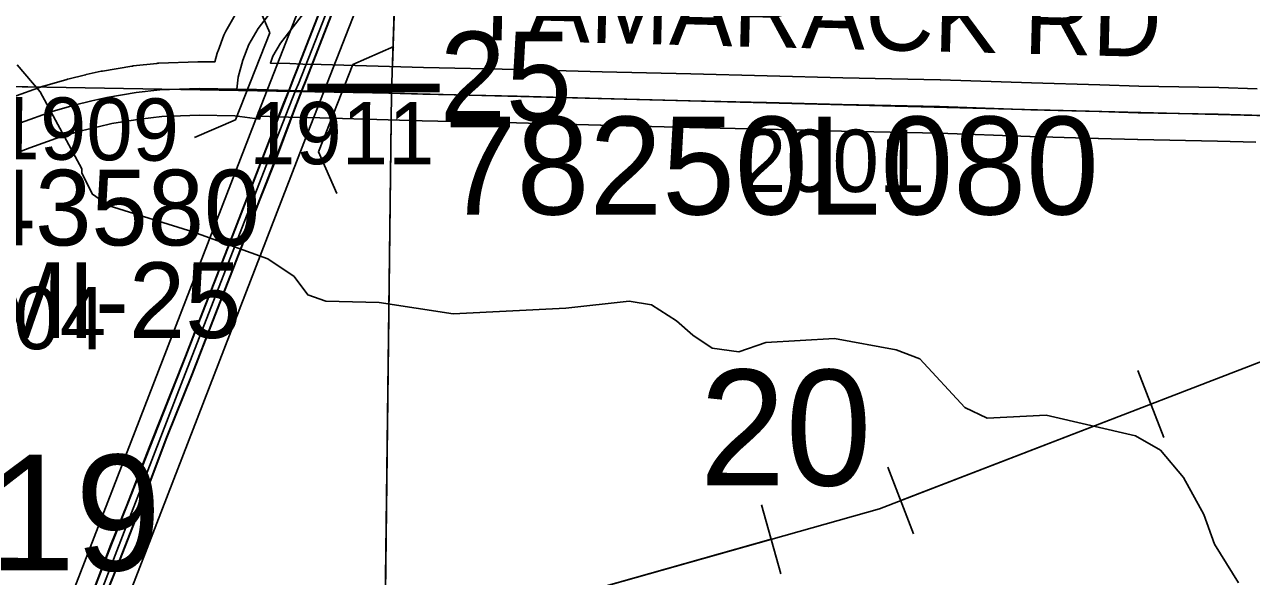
# Model space of a CAD drawing. Extents: x -132.8 to -73.3, y -60 to -26.
# Drawn here: x -109.082 to -107.703, y -36.274 to -35.654 of the extents above; entities that cross this region are included whole.
import ezdxf

# ---------------------------------------------------------------- set-up
doc = ezdxf.new("R2010")
doc.units = 0
for name, color, linetype in [('tdCoDivCarto', 7, 'Continuous'), ('tdCoHydroRiver', 7, 'Continuous'), ('tdCoInt', 7, 'Continuous'), ('tdCoIntCL', 7, 'Continuous'), ('tdCoIntRte', 7, 'Continuous'), ('tdCoPipe', 7, 'Continuous'), ('tdCoPrimary', 7, 'Continuous'), ('tdCoSecRdNmbr', 7, 'Continuous'), ('tdCoSecRdTxt', 7, 'Continuous'), ('tdCoSecRteBand', 7, 'Continuous'), ('tdCoSecRteCL', 7, 'Continuous'), ('tdCoSectLine', 7, 'Continuous'), ('tdCoSectLinePart', 7, 'Continuous'), ('tdCoSectNmbr', 7, 'Continuous'), ('tdCoStrucDivPri', 7, 'Continuous'), ('tdCoStrucPriMaintName', 7, 'Continuous'), ('tdCoStrucSecCoName', 7, 'Continuous'), ('tdCoStrucSecFHWANum', 7, 'Continuous'), ('tdCoSurfAsphalt', 7, 'Continuous'), ('tdCoSurfGravel', 7, 'Continuous'), ('tdStHwyIntRefPost1', 7, 'Continuous'), ('tdStHwyIntRefPost5', 7, 'Continuous')]:
    doc.layers.add(name, color=color, linetype=linetype)

msp = doc.modelspace()

# ---------------------------------------------------------------- linework, layer by layer
at = {"layer": 'tdCoDivCarto'}
for p, q in [((-108.7297, -35.5854), (-108.7768, -35.7067)), ((-108.7651, -35.7143), (-108.7377, -35.6442)), ((-108.7797, -35.7141), (-108.7851, -35.7278)), ((-108.7768, -35.7067), (-108.7797, -35.7141)), ((-108.7706, -35.7282), (-108.7651, -35.7143)), ((-108.7851, -35.7278), (-108.7912, -35.7434)), ((-108.7764, -35.7431), (-108.7706, -35.7282)), ((-108.7912, -35.7434), (-108.8084, -35.7873)), ((-108.7983, -35.8008), (-108.7766, -35.7436)), ((-108.7766, -35.7436), (-108.7764, -35.7431)), ((-108.8084, -35.7873), (-108.8478, -35.8899)), ((-108.8181, -35.8509), (-108.7983, -35.8008)), ((-108.8484, -35.9295), (-108.8181, -35.8509)), ((-108.8478, -35.8899), (-108.8846, -35.9839)), ((-108.8709, -35.987), (-108.8484, -35.9295)), ((-108.8846, -35.9839), (-108.9011, -36.0263)), ((-108.8938, -36.0462), (-108.8709, -35.987)), ((-108.9011, -36.0263), (-108.9418, -36.1291)), ((-108.9224, -36.1179), (-108.8938, -36.0462)), ((-108.9456, -36.1796), (-108.9224, -36.1179)), ((-108.9418, -36.1291), (-108.9672, -36.194)), ((-108.9606, -36.2181), (-108.9456, -36.1796)), ((-108.9672, -36.194), (-108.9849, -36.2381)), ((-108.9781, -36.2624), (-108.9606, -36.2181)), ((-108.9849, -36.2381), (-109.0044, -36.2892)), ((-109.0119, -36.347), (-108.9781, -36.2624))]:
    msp.add_line(p, q, dxfattribs=at)
for points in [[(-108.3719, -34.6416), (-108.384, -34.687), (-108.4, -34.7368), (-108.4234, -34.7984), (-108.4629, -34.9003), (-108.5078, -35.0157), (-108.5492, -35.1208), (-108.5766, -35.191), (-108.5985, -35.248), (-108.6402, -35.3558), (-108.69, -35.4857), (-108.7297, -35.5854), (-108.7768, -35.7067), (-108.7797, -35.7141), (-108.7851, -35.7278), (-108.7912, -35.7434), (-108.8084, -35.7873), (-108.8478, -35.8899), (-108.8846, -35.9839), (-108.9011, -36.0263), (-108.9418, -36.1291), (-108.9672, -36.194), (-108.9849, -36.2381), (-109.0044, -36.2892)], [(-108.3719, -34.6416), (-108.384, -34.687), (-108.4, -34.7368), (-108.4234, -34.7984), (-108.4629, -34.9003), (-108.5078, -35.0157), (-108.5492, -35.1208), (-108.5766, -35.191), (-108.5985, -35.248), (-108.6402, -35.3558), (-108.69, -35.4857), (-108.7297, -35.5854), (-108.7768, -35.7067), (-108.7797, -35.7141), (-108.7851, -35.7278), (-108.7912, -35.7434), (-108.8084, -35.7873), (-108.8478, -35.8899), (-108.8846, -35.9839), (-108.9011, -36.0263), (-108.9418, -36.1291), (-108.9672, -36.194), (-108.9849, -36.2381), (-109.0044, -36.2892)], [(-108.3719, -34.6416), (-108.384, -34.687), (-108.4, -34.7368), (-108.4234, -34.7984), (-108.4629, -34.9003), (-108.5078, -35.0157), (-108.5492, -35.1208), (-108.5766, -35.191), (-108.5985, -35.248), (-108.6402, -35.3558), (-108.69, -35.4857), (-108.7297, -35.5854), (-108.7768, -35.7067), (-108.7797, -35.7141), (-108.7851, -35.7278), (-108.7912, -35.7434), (-108.8084, -35.7873), (-108.8478, -35.8899), (-108.8846, -35.9839), (-108.9011, -36.0263), (-108.9418, -36.1291), (-108.9672, -36.194), (-108.9849, -36.2381), (-109.0044, -36.2892)], [(-109.0119, -36.347), (-108.9781, -36.2624), (-108.9606, -36.2181), (-108.9456, -36.1796), (-108.9224, -36.1179), (-108.8938, -36.0462), (-108.8709, -35.987), (-108.8484, -35.9295), (-108.8181, -35.8509), (-108.7983, -35.8008), (-108.7766, -35.7436), (-108.7764, -35.7431), (-108.7706, -35.7282), (-108.7651, -35.7143), (-108.7377, -35.6442)], [(-109.0119, -36.347), (-108.9781, -36.2624), (-108.9606, -36.2181), (-108.9456, -36.1796), (-108.9224, -36.1179), (-108.8938, -36.0462), (-108.8709, -35.987), (-108.8484, -35.9295), (-108.8181, -35.8509), (-108.7983, -35.8008), (-108.7766, -35.7436), (-108.7764, -35.7431), (-108.7706, -35.7282), (-108.7651, -35.7143), (-108.7377, -35.6442)], [(-109.0119, -36.347), (-108.9781, -36.2624), (-108.9606, -36.2181), (-108.9456, -36.1796), (-108.9224, -36.1179), (-108.8938, -36.0462), (-108.8709, -35.987), (-108.8484, -35.9295), (-108.8181, -35.8509), (-108.7983, -35.8008), (-108.7766, -35.7436), (-108.7764, -35.7431), (-108.7706, -35.7282), (-108.7651, -35.7143), (-108.7377, -35.6442)]]:
    msp.add_lwpolyline(points, dxfattribs=at)
at = {"layer": 'tdCoHydroRiver'}
msp.add_lwpolyline([(-107.7178, -36.281), (-107.7451, -36.2378), (-107.7569, -36.2044), (-107.7796, -36.1628), (-107.8057, -36.1322), (-107.8337, -36.1158), (-107.9342, -36.0929), (-108.0005, -36.096), (-108.0255, -36.0843), (-108.0762, -36.0295), (-108.1028, -36.0194), (-108.172, -36.0067), (-108.2494, -36.0111), (-108.2796, -36.0214), (-108.3095, -36.0176), (-108.3312, -36.0028), (-108.3498, -35.9866), (-108.3778, -35.9686), (-108.4029, -35.9648), (-108.4741, -35.9726), (-108.6005, -35.979), (-108.6838, -35.966), (-108.7437, -35.9645), (-108.7641, -35.9577), (-108.7794, -35.9368), (-108.8089, -35.9172), (-108.8934, -35.8868), (-108.9874, -35.8577), (-109.006, -35.8446), (-109.018, -35.8207), (-109.0179, -35.8159), (-109.0648, -35.7296), (-109.0909, -35.699)], dxfattribs=at)
at = {"layer": 'tdCoInt'}
for points in [[(-109.5759, -37.2359), (-109.4363, -37.1553), (-109.3778, -37.1179), (-109.3374, -37.0854), (-109.289, -37.0362), (-109.2517, -36.986), (-109.2326, -36.9578), (-109.2082, -36.9125), (-109.1684, -36.8196), (-108.7642, -35.7752), (-108.4819, -35.0548), (-108.3647, -34.7474), (-108.3428, -34.6782), (-108.329, -34.6155), (-108.2601, -34.2494), (-108.1882, -33.8518), (-108.1684, -33.7748), (-108.1573, -33.7272), (-108.1336, -33.6451)], [(-109.5769, -37.1671), (-109.4669, -37.1037), (-109.4128, -37.0691), (-109.3779, -37.041), (-109.3349, -36.9974), (-109.3007, -36.9514), (-109.284, -36.9266), (-109.2623, -36.8864), (-109.224, -36.7971), (-108.82, -35.7533), (-108.5378, -35.0328), (-108.4214, -34.7276), (-108.4008, -34.6627), (-108.3191, -34.2385), (-108.2672, -33.9525), (-108.2474, -33.8493)]]:
    msp.add_lwpolyline(points, dxfattribs=at)
at = {"layer": 'tdCoIntCL'}
msp.add_lwpolyline([(-109.166, -36.7295), (-108.9044, -36.0532), (-108.7921, -35.7643), (-108.7779, -35.728), (-108.7747, -35.7204), (-108.6574, -35.4211), (-108.5098, -35.0438), (-108.4864, -34.9845), (-108.4534, -34.8962), (-108.4433, -34.8694), (-108.393, -34.7375), (-108.3718, -34.6704), (-108.3584, -34.6095), (-108.2896, -34.244), (-108.2376, -33.9578), (-108.2175, -33.8454), (-108.197, -33.7654)], dxfattribs=at)
at = {"layer": 'tdCoIntRte'}
for points in [[(-108.3723, -34.6416), (-108.3843, -34.687), (-108.4004, -34.7368), (-108.4238, -34.7984), (-108.4633, -34.9003), (-108.5081, -35.0157), (-108.5496, -35.1208), (-108.5769, -35.191), (-108.5989, -35.248), (-108.6406, -35.3558), (-108.6904, -35.4857), (-108.7301, -35.5854), (-108.7772, -35.7067), (-108.7801, -35.7141), (-108.7855, -35.7278), (-108.7916, -35.7434), (-108.8088, -35.7873), (-108.8482, -35.8899), (-108.885, -35.9839), (-108.9015, -36.0263), (-108.9422, -36.1291), (-108.9676, -36.194), (-108.9853, -36.2381), (-109.0048, -36.2892)], [(-108.3723, -34.6416), (-108.3843, -34.687), (-108.4004, -34.7368), (-108.4238, -34.7984), (-108.4633, -34.9003), (-108.5081, -35.0157), (-108.5496, -35.1208), (-108.5769, -35.191), (-108.5989, -35.248), (-108.6406, -35.3558), (-108.6904, -35.4857), (-108.7301, -35.5854), (-108.7772, -35.7067), (-108.7801, -35.7141), (-108.7855, -35.7278), (-108.7916, -35.7434), (-108.8088, -35.7873), (-108.8482, -35.8899), (-108.885, -35.9839), (-108.9015, -36.0263), (-108.9422, -36.1291), (-108.9676, -36.194), (-108.9853, -36.2381), (-109.0048, -36.2892)], [(-109.0123, -36.347), (-108.9785, -36.2624), (-108.961, -36.2181), (-108.946, -36.1796), (-108.9228, -36.1179), (-108.8942, -36.0462), (-108.8712, -35.987), (-108.8488, -35.9295), (-108.8185, -35.8509), (-108.7987, -35.8008), (-108.777, -35.7436), (-108.7768, -35.7431), (-108.771, -35.7282), (-108.7655, -35.7143), (-108.7381, -35.6442)], [(-109.0123, -36.347), (-108.9785, -36.2624), (-108.961, -36.2181), (-108.946, -36.1796), (-108.9228, -36.1179), (-108.8942, -36.0462), (-108.8712, -35.987), (-108.8488, -35.9295), (-108.8185, -35.8509), (-108.7987, -35.8008), (-108.777, -35.7436), (-108.7768, -35.7431), (-108.771, -35.7282), (-108.7655, -35.7143), (-108.7381, -35.6442)]]:
    msp.add_lwpolyline(points, dxfattribs=at)
at = {"layer": 'tdCoPipe'}
for p, q in [((-107.831, -36.0426), (-107.802, -36.1178)), ((-108.1121, -36.151), (-108.0831, -36.2262)), ((-108.2542, -36.1934), (-108.2324, -36.2709))]:
    msp.add_line(p, q, dxfattribs=at)
for points in [[(-105.9298, -34.3143), (-107.1376, -35.2896), (-107.2544, -35.627), (-107.4515, -35.8694), (-107.6165, -36.0032), (-108.1216, -36.1979), (-108.7003, -36.3613), (-109.2739, -36.4692), (-109.8232, -36.5657), (-110.2082, -36.7726), (-110.6565, -37.2465), (-111.3087, -37.897), (-111.6823, -38.2413), (-112.0402, -38.6037), (-112.4515, -39.1299), (-112.7238, -39.629), (-113.0831, -40.0649), (-113.3629, -40.3235), (-113.3604, -40.5063)], [(-107.8165, -36.0803), (-108.0976, -36.1886)], [(-108.2433, -36.2322), (-108.5332, -36.3141)]]:
    msp.add_lwpolyline(points, dxfattribs=at)
at = {"layer": 'tdCoPrimary'}
for points in [[(-108.3719, -34.6416), (-108.384, -34.687), (-108.4, -34.7368), (-108.4234, -34.7984), (-108.4629, -34.9003), (-108.5078, -35.0157), (-108.5492, -35.1208), (-108.5766, -35.191), (-108.5985, -35.248), (-108.6402, -35.3558), (-108.69, -35.4857), (-108.7297, -35.5854), (-108.7768, -35.7067), (-108.7797, -35.7141), (-108.7851, -35.7278), (-108.7912, -35.7434), (-108.8084, -35.7873), (-108.8478, -35.8899), (-108.8846, -35.9839), (-108.9011, -36.0263), (-108.9418, -36.1291), (-108.9672, -36.194), (-108.9849, -36.2381), (-109.0044, -36.2892)], [(-108.3719, -34.6416), (-108.384, -34.687), (-108.4, -34.7368), (-108.4234, -34.7984), (-108.4629, -34.9003), (-108.5078, -35.0157), (-108.5492, -35.1208), (-108.5766, -35.191), (-108.5985, -35.248), (-108.6402, -35.3558), (-108.69, -35.4857), (-108.7297, -35.5854), (-108.7768, -35.7067), (-108.7797, -35.7141), (-108.7851, -35.7278), (-108.7912, -35.7434), (-108.8084, -35.7873), (-108.8478, -35.8899), (-108.8846, -35.9839), (-108.9011, -36.0263), (-108.9418, -36.1291), (-108.9672, -36.194), (-108.9849, -36.2381), (-109.0044, -36.2892)], [(-108.3719, -34.6416), (-108.384, -34.687), (-108.4, -34.7368), (-108.4234, -34.7984), (-108.4629, -34.9003), (-108.5078, -35.0157), (-108.5492, -35.1208), (-108.5766, -35.191), (-108.5985, -35.248), (-108.6402, -35.3558), (-108.69, -35.4857), (-108.7297, -35.5854), (-108.7768, -35.7067), (-108.7797, -35.7141), (-108.7851, -35.7278), (-108.7912, -35.7434), (-108.8084, -35.7873), (-108.8478, -35.8899), (-108.8846, -35.9839), (-108.9011, -36.0263), (-108.9418, -36.1291), (-108.9672, -36.194), (-108.9849, -36.2381), (-109.0044, -36.2892)], [(-109.0119, -36.347), (-108.9781, -36.2624), (-108.9606, -36.2181), (-108.9456, -36.1796), (-108.9224, -36.1179), (-108.8938, -36.0462), (-108.8709, -35.987), (-108.8484, -35.9295), (-108.8181, -35.8509), (-108.7983, -35.8008), (-108.7766, -35.7436), (-108.7764, -35.7431), (-108.7706, -35.7282), (-108.7651, -35.7143), (-108.7377, -35.6442)], [(-109.0119, -36.347), (-108.9781, -36.2624), (-108.9606, -36.2181), (-108.9456, -36.1796), (-108.9224, -36.1179), (-108.8938, -36.0462), (-108.8709, -35.987), (-108.8484, -35.9295), (-108.8181, -35.8509), (-108.7983, -35.8008), (-108.7766, -35.7436), (-108.7764, -35.7431), (-108.7706, -35.7282), (-108.7651, -35.7143), (-108.7377, -35.6442)], [(-109.0119, -36.347), (-108.9781, -36.2624), (-108.9606, -36.2181), (-108.9456, -36.1796), (-108.9224, -36.1179), (-108.8938, -36.0462), (-108.8709, -35.987), (-108.8484, -35.9295), (-108.8181, -35.8509), (-108.7983, -35.8008), (-108.7766, -35.7436), (-108.7764, -35.7431), (-108.7706, -35.7282), (-108.7651, -35.7143), (-108.7377, -35.6442)]]:
    msp.add_lwpolyline(points, dxfattribs=at)
at = {"layer": 'tdCoSecRteBand'}
for points in [[(-108.7574, -35.6261), (-108.7947, -35.6749), (-108.8032, -35.6894), (-108.8061, -35.6972), (-108.7843, -35.6978), (-108.7698, -35.6982), (-108.7489, -35.6988), (-108.7489, -35.6988), (-108.7489, -35.6988), (-108.634, -35.702), (-108.5281, -35.7042), (-108.528, -35.7042), (-108.5279, -35.7042), (-108.4332, -35.7069), (-108.3337, -35.7094), (-108.2477, -35.7114), (-108.2476, -35.7114), (-108.2476, -35.7114), (-108.1628, -35.7136), (-108.0533, -35.716), (-108.0532, -35.7161), (-108.053, -35.7161), (-107.9505, -35.7195), (-107.8739, -35.7217), (-107.8299, -35.723), (-107.7402, -35.7247), (-107.7401, -35.7247), (-107.7399, -35.7247), (-107.697, -35.726)], [(-109.0972, -35.736), (-109.0614, -35.7232), (-109.0605, -35.7229), (-109.0596, -35.7227), (-109.035, -35.7155), (-109.0344, -35.7153), (-109.0338, -35.7152), (-109.0138, -35.7103), (-109.0135, -35.7102), (-109.0131, -35.7101), (-108.9963, -35.7064), (-108.9956, -35.7062), (-108.9948, -35.7061), (-108.962, -35.7007), (-108.9612, -35.7005), (-108.9604, -35.7004), (-108.9338, -35.6975), (-108.9327, -35.6974), (-108.9316, -35.6973), (-108.8875, -35.6956), (-108.8866, -35.6956), (-108.8857, -35.6956), (-108.8733, -35.6958), (-108.8686, -35.6959), (-108.8659, -35.6861), (-108.8655, -35.6847), (-108.865, -35.6833), (-108.8584, -35.6658), (-108.8575, -35.6635), (-108.8563, -35.6614), (-108.8457, -35.6431)], [(-107.6986, -35.786), (-107.7416, -35.7847), (-107.8312, -35.7829), (-107.8313, -35.7829), (-107.8314, -35.7829), (-107.8756, -35.7817), (-107.8756, -35.7817), (-107.8756, -35.7817), (-107.9523, -35.7795), (-107.9524, -35.7795), (-107.9524, -35.7795), (-108.0549, -35.776), (-108.1642, -35.7736), (-108.1642, -35.7736), (-108.1643, -35.7736), (-108.2491, -35.7713), (-108.3351, -35.7694), (-108.3351, -35.7694), (-108.3351, -35.7694), (-108.4348, -35.7669), (-108.4348, -35.7669), (-108.4349, -35.7669), (-108.5295, -35.7642), (-108.6354, -35.762), (-108.6355, -35.762), (-108.6356, -35.762), (-108.7505, -35.7588), (-108.7714, -35.7582), (-108.7859, -35.7578), (-108.8176, -35.7569), (-108.818, -35.76), (-108.8461, -35.7563), (-108.886, -35.7556), (-108.9282, -35.7572), (-108.953, -35.76), (-108.9842, -35.7651), (-108.9998, -35.7686), (-109.0189, -35.7733), (-109.042, -35.78), (-109.0766, -35.7924), (-109.1178, -35.8081)]]:
    msp.add_lwpolyline(points, dxfattribs=at)
at = {"layer": 'tdCoSecRteCL'}
for points in [[(-108.8439, -35.7264), (-108.8422, -35.7129), (-108.837, -35.694), (-108.8303, -35.6764), (-108.8197, -35.6582), (-108.7813, -35.6079)], [(-109.1758, -35.7978), (-109.1285, -35.7801), (-109.087, -35.7643), (-109.0513, -35.7515), (-109.0266, -35.7443), (-109.0067, -35.7394), (-108.9899, -35.7357), (-108.9571, -35.7303), (-108.9305, -35.7273), (-108.8863, -35.7256), (-108.8439, -35.7264)], [(-108.8439, -35.7264), (-108.8217, -35.7268), (-108.7851, -35.7278), (-108.7706, -35.7282), (-108.7497, -35.7288), (-108.6348, -35.732), (-108.5287, -35.7342), (-108.434, -35.7369), (-108.3344, -35.7394), (-108.2483, -35.7414), (-108.1635, -35.7436), (-108.054, -35.746), (-107.9514, -35.7495), (-107.8747, -35.7517), (-107.8306, -35.7529), (-107.7408, -35.7547), (-107.6779, -35.7566), (-107.6679, -35.7569)]]:
    msp.add_lwpolyline(points, dxfattribs=at)
at = {"layer": 'tdCoSectLine'}
for points in [[(-108.6699, -35.731), (-108.6374, -34.7284)], [(-109.5953, -35.7147), (-108.6699, -35.731)], [(-108.6821, -36.7298), (-108.6699, -35.731)], [(-108.6699, -35.731), (-107.6682, -35.7569)]]:
    msp.add_lwpolyline(points, dxfattribs=at)
at = {"layer": 'tdCoSectLinePart'}
for points in [[(-108.6689, -35.7008), (-108.6593, -35.4049)], [(-109.2759, -35.7203), (-109.0641, -35.7241)], [(-108.6818, -36.6998), (-108.6702, -35.7611)]]:
    msp.add_lwpolyline(points, dxfattribs=at)
at = {"layer": 'tdCoStrucDivPri'}
for p, q in [((-108.8069, -35.663), (-108.827, -35.6167)), ((-108.8453, -35.7608), (-108.8069, -35.663)), ((-108.7134, -35.6987), (-108.6672, -35.6785)), ((-108.7134, -35.6987), (-108.7519, -35.7967)), ((-108.8453, -35.7608), (-108.8915, -35.7809)), ((-108.7519, -35.7967), (-108.7314, -35.8438))]:
    msp.add_line(p, q, dxfattribs=at)
at = {"layer": 'tdCoSurfAsphalt'}
msp.add_lwpolyline([(-109.087, -35.7643), (-109.0513, -35.7515), (-109.0266, -35.7443), (-109.0067, -35.7394), (-108.9899, -35.7357), (-108.9571, -35.7303), (-108.9305, -35.7273), (-108.8863, -35.7256), (-108.8439, -35.7264), (-108.8217, -35.7268), (-108.7851, -35.7278), (-108.7706, -35.7282), (-108.7497, -35.7288), (-108.6348, -35.732), (-108.5287, -35.7342), (-108.434, -35.7369), (-108.3344, -35.7394), (-108.2483, -35.7414), (-108.1635, -35.7436), (-108.054, -35.746), (-107.9514, -35.7495), (-107.8747, -35.7517), (-107.8306, -35.7529), (-107.7408, -35.7547), (-107.6779, -35.7566)], dxfattribs=at)
at = {"layer": 'tdCoSurfGravel'}
msp.add_lwpolyline([(-108.8439, -35.7264), (-108.8422, -35.7129), (-108.837, -35.694), (-108.8303, -35.6764), (-108.8197, -35.6582), (-108.7813, -35.6079), (-108.766, -35.5874), (-108.7593, -35.5763), (-108.7507, -35.5593), (-108.7359, -35.5199), (-108.7011, -35.4291), (-108.6705, -35.3517), (-108.6629, -35.3292), (-108.6577, -35.3088), (-108.654, -35.2853), (-108.651, -35.2518), (-108.6496, -35.1869), (-108.6481, -35.1204), (-108.6464, -35.074), (-108.6456, -35.035), (-108.6446, -35.0284), (-108.6425, -35.0227)], dxfattribs=at)

# ---------------------------------------------------------------- texts
at = {"layer": 'tdCoSecRdNmbr'}
for s, rotation, p in [('1909', 359.4174, (-109.1175, -35.805)), ('1911', 359.9175, (-108.83, -35.8107)), ('2001', 359.9185, (-108.2784, -35.8418)), ('1904', 359.9179, (-109.199, -36.0184))]:
    msp.add_text(s, height=0.07, rotation=rotation, dxfattribs=at).set_placement(p)
at = {"layer": 'tdCoSecRdTxt'}
msp.add_text('TAMARACK RD', height=0.08, rotation=358.5365, dxfattribs=at).set_placement((-108.5839, -35.6707))
at = {"layer": 'tdCoSectNmbr'}
for s, rotation, p in [('20', 359.9185, (-108.3238, -36.1716)), ('19', 359.9179, (-109.1223, -36.2671))]:
    msp.add_text(s, height=0.13, rotation=rotation, dxfattribs=at).set_placement(p)
at = {"layer": 'tdCoStrucPriMaintName'}
msp.add_text('78250L080', height=0.11, dxfattribs=at).set_placement((-108.6112, -35.8673))
msp.add_text('78250L080', height=0.11, dxfattribs=at).set_placement((-108.6112, -35.8673))
msp.add_text('78250L080', height=0.11, dxfattribs=at).set_placement((-108.6112, -35.8673))
at = {"layer": 'tdCoStrucSecCoName'}
msp.add_text('MI-25', height=0.085, dxfattribs=at).set_placement((-109.1292, -36.006))
at = {"layer": 'tdCoStrucSecFHWANum'}
msp.add_text('43580', height=0.085, dxfattribs=at).set_placement((-109.1337, -35.902))
at = {"layer": 'tdStHwyIntRefPost1'}
msp.add_text('‒‒25', height=0.1, dxfattribs=at).set_placement((-108.7646, -35.7619))
at = {"layer": 'tdStHwyIntRefPost5'}
msp.add_text('‒‒25', height=0.1, dxfattribs=at).set_placement((-108.7646, -35.7619))

doc.saveas('drawing.dxf')
